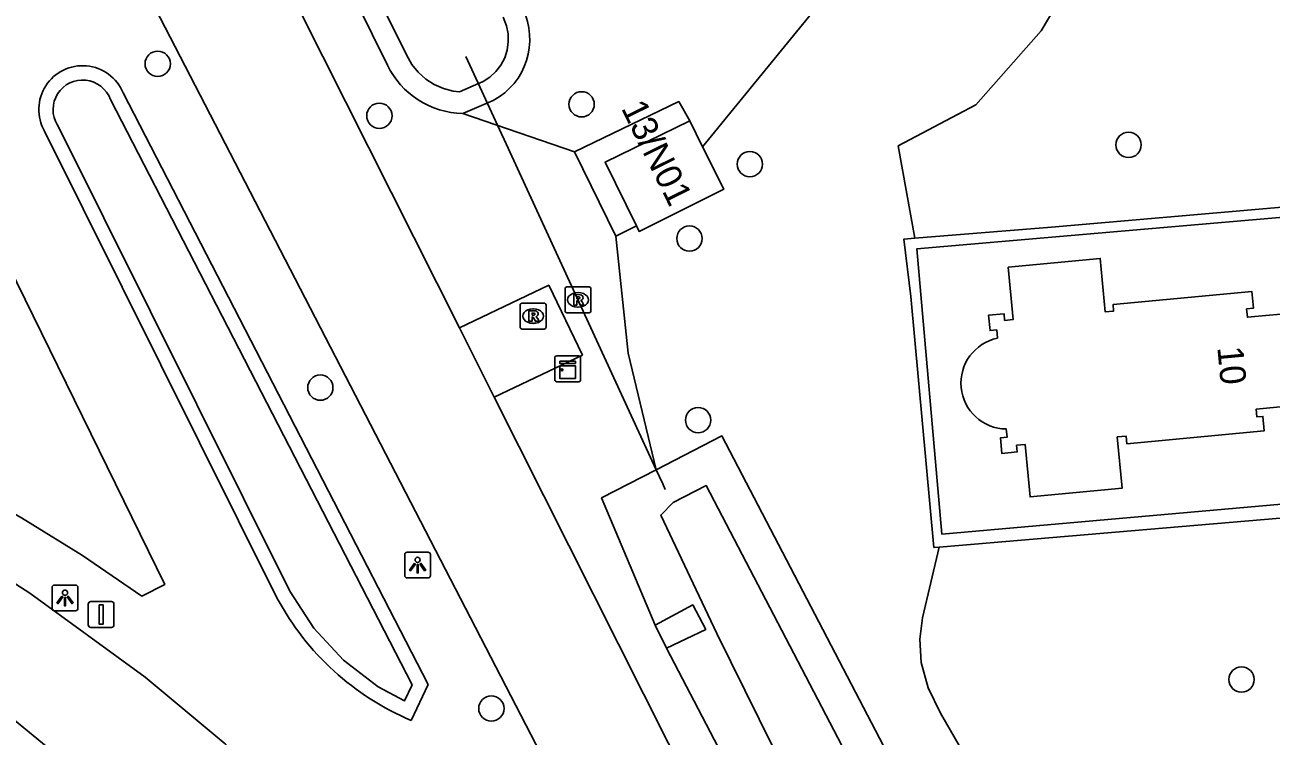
# Model space of a CAD drawing. Extents: x 158838 to 160074, y 386376 to 387776.
# Drawn here: x 159549.35 to 159597.5, y 387002.17 to 387029.65 of the extents above; entities that cross this region are included whole.
import ezdxf

# ---------------------------------------------------------------- set-up
doc = ezdxf.new("R2010")
doc.units = 0
for name, color, linetype in [('IMGEO_Berm_groen', 7, 'Continuous'), ('IMGEO_Boom', 7, 'Continuous'), ('IMGEO_Duiker', 7, 'Continuous'), ('IMGEO_Fietspad_gesloten', 7, 'Continuous'), ('IMGEO_Groenvoorziening', 7, 'Continuous'), ('IMGEO_Haag', 7, 'Continuous'), ('IMGEO_Kast', 7, 'Continuous'), ('IMGEO_Lichtpunt', 7, 'Continuous'), ('IMGEO_Pand', 7, 'Continuous'), ('IMGEO_Pand_nummerreeks', 7, 'Continuous'), ('IMGEO_Rijbaan_lokaal_gesloten', 7, 'Continuous'), ('IMGEO_Rioolput', 7, 'Continuous'), ('IMGEO_Verkeersbordpaal', 7, 'Continuous'), ('IMGEO_Voetpad_gesloten', 7, 'Continuous'), ('IMGEO_Voetpad_halfverhard', 7, 'Continuous'), ('IMGEO_Voetpad_open', 7, 'Continuous'), ('IMGEO_Waterloop', 7, 'Continuous')]:
    doc.layers.add(name, color=color, linetype=linetype)

msp = doc.modelspace()

# ---------------------------------------------------------------- linework, layer by layer
at = {"layer": 'IMGEO_Berm_groen'}
for points in [[(159530.315, 387022.44), (159544.262, 387029.417), (159554.755, 387008.033), (159553.866, 387007.581), (159551.579, 387009.145), (159549.226, 387010.609), (159546.813, 387011.97), (159546.486, 387012.144), (159543.902, 387013.337), (159541.27, 387014.42), (159538.595, 387015.392), (159537.031, 387015.901), (159533.116, 387016.992)], [(159553.145, 387027.02), (159564.928, 387004.172)], [(159559.104, 387007.493), (159550.111, 387025.544)], [(159564.928, 387004.172), (159564.281, 387002.78)]]:
    msp.add_lwpolyline(points, dxfattribs=at)
for centre, radius, start, end in [((159551.58, 387026.382), 1.691, 22.1827, 209.7019), ((159568.345, 387012.444), 10.484, 208.1804, 247.1918)]:
    msp.add_arc(centre, radius, start, end, dxfattribs=at)
at = {"layer": 'IMGEO_Boom'}
for centre in [(159554.483, 387028.145), (159570.863, 387026.58), (159563.047, 387026.138), (159591.997, 387025.014), (159577.364, 387024.27), (159575.03, 387021.393), (159560.767, 387015.635), (159575.363, 387014.381), (159596.361, 387004.358), (159567.375, 387003.239)]:
    msp.add_circle(centre, 0.489, dxfattribs=at)
at = {"layer": 'IMGEO_Duiker'}
msp.add_lwpolyline([(159566.394, 387028.433), (159567.773, 387025.436), (159567.874, 387025.217), (159573.743, 387012.464), (159573.996, 387011.914), (159574.092, 387011.706)], dxfattribs=at)
at = {"layer": 'IMGEO_Fietspad_gesloten'}
for points in [[(159554.476, 387041.125), (159555.587, 387038.918), (159566.138, 387017.949)], [(159580.616, 386979.582), (159570.06, 387000), (159551.287, 387036.313)], [(159567.488, 387015.266), (159566.138, 387017.949)], [(159567.488, 387015.266), (159575.169, 387000), (159584.448, 386981.56)]]:
    msp.add_lwpolyline(points, dxfattribs=at)
at = {"layer": 'IMGEO_Groenvoorziening'}
for points in [[(159595.79, 387047.754), (159592.737, 387045.499), (159584.987, 387036.518), (159575.537, 387024.944)], [(159583.737, 387021.411), (159583.098, 387024.974), (159586.097, 387026.556), (159588.618, 387029.413), (159594.786, 387039.818), (159598.527, 387045.715)], [(159557.976, 387038.987), (159563.363, 387028.097)], [(159566.268, 387026.223), (159567.449, 387026.728)], [(159570.587, 387024.746), (159566.268, 387026.223)], [(159573.743, 387012.464), (159572.662, 387016.966), (159572.182, 387021.49)], [(159573.743, 387012.464), (159576.275, 387013.77), (159591.136, 386985.302), (159591.352, 386984.754)], [(159573.701, 387006.454), (159571.631, 387011.374), (159573.743, 387012.464)], [(159584.674, 387009.477), (159584.034, 387006.738), (159583.931, 387005.913), (159583.985, 387005.017), (159584.257, 387004.039), (159584.731, 387003.053), (159589.246, 386995.225), (159589.903, 386994.042), (159590.406, 386992.765), (159590.806, 386991.097), (159591.069, 386989.42), (159591.249, 386987.602), (159591.339, 386985.765), (159591.352, 386984.754)], [(159586.274, 386982.327), (159574.147, 387005.576)]]:
    msp.add_lwpolyline(points, dxfattribs=at)
for centre, radius, start, end in [((159566.184, 387029.088), 2.677, 298.1857, 26.4222), ((159566.342, 387029.526), 3.304, 205.6299, 268.7184)]:
    msp.add_arc(centre, radius, start, end, dxfattribs=at)
at = {"layer": 'IMGEO_Haag'}
for points in [[(159603.79, 387022.727), (159603.79, 387023.13), (159597.633, 387022.584), (159589.012, 387021.835), (159583.737, 387021.411)], [(159583.737, 387021.411), (159583.313, 387021.377), (159583.582, 387019.16), (159584.474, 387009.46), (159584.674, 387009.477)], [(159584.674, 387009.477), (159600.271, 387010.798)]]:
    msp.add_lwpolyline(points, dxfattribs=at)
at = {"layer": 'IMGEO_Kast'}
for p, q in [((159569.825, 387015.939), (159569.825, 387016.78)), ((159569.825, 387016.78), (159569.825, 387015.939)), ((159569.9, 387016.864), (159570.741, 387016.864)), ((159570.741, 387016.864), (159569.9, 387016.864)), ((159570.825, 387016.789), (159570.825, 387015.948)), ((159570.825, 387015.948), (159570.825, 387016.789)), ((159570.75, 387015.864), (159569.909, 387015.864)), ((159569.909, 387015.864), (159570.75, 387015.864))]:
    msp.add_line(p, q, dxfattribs=at)
for points in [[(159570.02, 387016.654), (159570.62, 387016.654), (159570.62, 387016.569), (159570.02, 387016.569), (159570.02, 387016.654)], [(159570.02, 387016.479), (159570.62, 387016.479), (159570.62, 387015.99), (159570.02, 387015.99), (159570.02, 387016.479)]]:
    msp.add_lwpolyline(points, dxfattribs=at)
msp.add_circle((159570.104, 387016.328), 0.0377, dxfattribs=at)
for centre, start, end in [((159569.903, 387016.786), 92.4484, 184.2845), ((159569.903, 387016.786), 92.4484, 184.2845), ((159570.747, 387016.786), 2.4484, 94.2845), ((159570.747, 387016.786), 2.4484, 94.2845), ((159569.903, 387015.942), 182.4484, 274.2845), ((159569.903, 387015.942), 182.4484, 274.2845), ((159570.747, 387015.942), 272.4484, 4.2845), ((159570.747, 387015.942), 272.4484, 4.2845)]:
    msp.add_arc(centre, 0.0779, start, end, dxfattribs=at)
at = {"layer": 'IMGEO_Lichtpunt'}
for p, q in [((159564.026, 387009.185), (159564.026, 387008.378)), ((159564.026, 387009.185), (159564.026, 387008.378)), ((159564.928, 387009.28), (159564.12, 387009.28)), ((159564.928, 387009.28), (159564.12, 387009.28)), ((159565.022, 387008.378), (159565.022, 387009.185)), ((159565.022, 387008.378), (159565.022, 387009.185)), ((159551.305, 387008.01), (159550.497, 387008.01)), ((159551.305, 387008.01), (159550.497, 387008.01)), ((159564.12, 387008.284), (159564.928, 387008.284)), ((159564.12, 387008.284), (159564.928, 387008.284)), ((159550.403, 387007.915), (159550.403, 387007.108)), ((159550.403, 387007.915), (159550.403, 387007.108)), ((159551.399, 387007.108), (159551.399, 387007.915)), ((159551.399, 387007.108), (159551.399, 387007.915)), ((159550.497, 387007.014), (159551.305, 387007.014)), ((159550.497, 387007.014), (159551.305, 387007.014))]:
    msp.add_line(p, q, dxfattribs=at)
for points in [[(159564.4, 387008.849), (159564.439, 387008.821), (159564.251, 387008.559), (159564.213, 387008.586), (159564.4, 387008.849)], [(159564.502, 387008.801), (159564.549, 387008.801), (159564.549, 387008.479), (159564.502, 387008.479), (159564.502, 387008.801)], [(159564.612, 387008.821), (159564.65, 387008.848), (159564.837, 387008.586), (159564.798, 387008.558), (159564.612, 387008.821)], [(159550.777, 387007.579), (159550.816, 387007.551), (159550.628, 387007.289), (159550.59, 387007.316), (159550.777, 387007.579)], [(159550.879, 387007.531), (159550.926, 387007.531), (159550.926, 387007.209), (159550.879, 387007.209), (159550.879, 387007.531)], [(159550.989, 387007.551), (159551.027, 387007.578), (159551.214, 387007.316), (159551.175, 387007.288), (159550.989, 387007.551)]]:
    msp.add_lwpolyline(points, dxfattribs=at)
for centre in [(159564.525, 387008.983), (159550.902, 387007.713)]:
    msp.add_circle(centre, 0.0994, dxfattribs=at)
for centre, start, end in [((159564.12, 387009.185), 90, 180), ((159564.12, 387009.185), 90, 180), ((159564.928, 387009.185), 0, 90), ((159564.928, 387009.185), 0, 90), ((159550.497, 387007.915), 90, 180), ((159550.497, 387007.915), 90, 180), ((159551.305, 387007.915), 0, 90), ((159551.305, 387007.915), 0, 90), ((159564.12, 387008.378), 180, 270), ((159564.12, 387008.378), 180, 270), ((159564.928, 387008.378), 270, 0), ((159564.928, 387008.378), 270, 360), ((159550.497, 387007.108), 180, 270), ((159550.497, 387007.108), 180, 270), ((159551.305, 387007.108), 270, 0), ((159551.305, 387007.108), 270, 360)]:
    msp.add_arc(centre, 0.0946, start, end, dxfattribs=at)
at = {"layer": 'IMGEO_Pand'}
for points in [[(159575.039, 387025.943), (159571.767, 387024.346), (159572.977, 387021.884)], [(159575.537, 387024.944), (159575.039, 387025.943)], [(159575.537, 387024.944), (159576.357, 387023.298), (159573.082, 387021.671), (159572.977, 387021.884)], [(159586.933, 387017.546), (159586.902, 387017.864), (159586.643, 387017.839), (159586.586, 387018.436), (159587.183, 387018.492), (159587.207, 387018.233), (159587.535, 387018.264), (159587.344, 387020.289), (159590.903, 387020.624), (159591.097, 387018.562), (159591.418, 387018.593), (159591.395, 387018.843), (159596.76, 387019.349), (159596.821, 387018.701), (159596.558, 387018.677), (159596.588, 387018.352), (159598.591, 387018.541)], [(159598.924, 387014.995), (159596.928, 387014.807), (159596.956, 387014.501), (159597.184, 387014.523), (159597.236, 387013.967), (159591.93, 387013.467), (159591.902, 387013.766), (159591.557, 387013.733), (159591.744, 387011.747), (159588.191, 387011.413), (159588, 387013.44), (159587.67, 387013.41), (159587.695, 387013.152), (159587.098, 387013.096), (159587.042, 387013.694), (159587.301, 387013.719), (159587.272, 387014.038)]]:
    msp.add_lwpolyline(points, dxfattribs=at)
msp.add_arc((159587.293, 387015.81), 1.773, 101.7298, 269.3096, dxfattribs=at)
at = {"layer": 'IMGEO_Rijbaan_lokaal_gesloten'}
for points in [[(159561.521, 386997.809), (159558.55, 387000.498), (159557.089, 387001.873), (159554.001, 387004.445), (159549.536, 387007.698), (159547.648, 387008.9), (159542.115, 387011.52), (159536.371, 387013.636), (159532.139, 387014.834), (159528.982, 387015.461)], [(159531.503, 387010.965), (159535.481, 387009.734), (159540.092, 387007.879), (159544.519, 387005.62), (159548.726, 387002.975), (159552.354, 387000), (159553.335, 386999.112), (159554.644, 386997.824), (159557.582, 386994.542), (159560.215, 386991.01), (159562.522, 386987.258), (159570.424, 386971.741)]]:
    msp.add_lwpolyline(points, dxfattribs=at)
at = {"layer": 'IMGEO_Rioolput'}
for p, q in [((159570.222, 387018.601), (159570.222, 387019.453)), ((159570.297, 387019.527), (159571.149, 387019.527)), ((159570.71, 387019.307), (159570.735, 387019.307)), ((159571.223, 387019.453), (159571.223, 387018.601)), ((159568.487, 387017.973), (159568.487, 387018.825)), ((159568.562, 387018.899), (159569.414, 387018.899)), ((159568.975, 387018.679), (159569, 387018.679)), ((159569.488, 387018.825), (159569.488, 387017.973)), ((159570.733, 387018.747), (159570.708, 387018.747)), ((159568.998, 387018.119), (159568.973, 387018.119)), ((159571.149, 387018.527), (159570.297, 387018.527)), ((159569.414, 387017.899), (159568.562, 387017.899))]:
    msp.add_line(p, q, dxfattribs=at)
for points in [[(159570.222, 387018.601), (159570.222, 387019.453)], [(159570.297, 387019.527), (159571.149, 387019.527)], [(159570.811, 387019.225), (159570.559, 387019.227), (159570.559, 387018.827)], [(159570.737, 387019.146), (159570.683, 387019.146), (159570.683, 387019.065)], [(159571.223, 387019.453), (159571.223, 387018.601)], [(159568.487, 387017.973), (159568.487, 387018.825)], [(159568.562, 387018.899), (159569.414, 387018.899)], [(159569.076, 387018.597), (159568.824, 387018.599), (159568.824, 387018.199)], [(159569.488, 387018.825), (159569.488, 387017.973)], [(159570.559, 387018.827), (159570.683, 387018.827), (159570.683, 387018.989), (159570.694, 387018.989)], [(159570.683, 387019.065), (159570.735, 387019.065)], [(159570.741, 387018.96), (159570.812, 387018.827), (159570.952, 387018.827), (159570.887, 387018.953)], [(159568.824, 387018.199), (159568.948, 387018.199), (159568.948, 387018.361), (159568.959, 387018.361)], [(159569.002, 387018.518), (159568.948, 387018.518), (159568.948, 387018.437)], [(159568.948, 387018.437), (159569, 387018.437)], [(159569.006, 387018.332), (159569.077, 387018.199), (159569.217, 387018.199), (159569.152, 387018.325)], [(159571.149, 387018.527), (159570.297, 387018.527)], [(159569.414, 387017.899), (159568.562, 387017.899)]]:
    msp.add_lwpolyline(points, dxfattribs=at)
for centre, radius, start, end in [((159570.299, 387019.451), 0.0765, 91.552, 178.448), ((159570.299, 387019.451), 0.0765, 91.552, 178.448), ((159570.719, 387019.254), 0.19, 274.7715, 282.9687), ((159570.743, 387019.05), 0.0964, 77.0061, 93.1865), ((159570.757, 387019.107), 0.0378, 276.6634, 79.6772), ((159570.81, 387019.115), 0.109, 350.3612, 89.416), ((159570.808, 387019.115), 0.112, 277.5842, 350.9817), ((159571.147, 387019.451), 0.0765, 1.552, 88.448), ((159571.147, 387019.451), 0.0765, 1.552, 88.448), ((159568.564, 387018.823), 0.0765, 91.552, 178.448), ((159568.564, 387018.823), 0.0765, 91.552, 178.448), ((159569.075, 387018.487), 0.109, 350.3612, 89.416), ((159569.412, 387018.823), 0.0765, 1.552, 88.448), ((159569.412, 387018.823), 0.0765, 1.552, 88.448), ((159570.299, 387018.603), 0.0765, 181.552, 268.448), ((159570.299, 387018.603), 0.0765, 181.552, 268.448), ((159570.693, 387018.936), 0.0533, 26.0293, 88.6989), ((159570.792, 387018.9), 0.108, 29.5134, 73.7905), ((159571.147, 387018.603), 0.0765, 271.552, 358.448), ((159571.147, 387018.603), 0.0765, 271.552, 358.448), ((159568.958, 387018.308), 0.0533, 26.0293, 88.6989), ((159568.984, 387018.626), 0.19, 274.7715, 282.9687), ((159569.008, 387018.422), 0.0964, 77.0061, 93.1865), ((159569.022, 387018.479), 0.0378, 276.6634, 79.6772), ((159569.073, 387018.487), 0.112, 277.5842, 350.9817), ((159569.057, 387018.272), 0.108, 29.5134, 73.7905), ((159568.564, 387017.975), 0.0765, 181.552, 268.448), ((159568.564, 387017.975), 0.0765, 181.552, 268.448), ((159569.412, 387017.975), 0.0765, 271.552, 358.448), ((159569.412, 387017.975), 0.0765, 271.552, 358.448)]:
    msp.add_arc(centre, radius, start, end, dxfattribs=at)
for centre, major_axis, ratio, start_param, end_param in [((159570.709, 387019.027), (-0.387, 0.002), 0.722429, 4.712389, 7.853982), ((159570.734, 387019.027), (-0.39, 0.002), 0.717154, 1.570796, 4.712389), ((159568.974, 387018.399), (-0.387, 0.002), 0.722429, 4.712389, 7.853982), ((159568.999, 387018.399), (-0.39, 0.002), 0.717154, 1.570796, 4.712389)]:
    msp.add_ellipse(centre, major_axis=major_axis, ratio=ratio, start_param=start_param, end_param=end_param, dxfattribs=at)
at = {"layer": 'IMGEO_Verkeersbordpaal'}
for p, q in [((159551.802, 387006.471), (159551.802, 387007.271)), ((159551.802, 387007.271), (159551.802, 387006.471)), ((159551.902, 387007.371), (159552.692, 387007.371)), ((159552.692, 387007.371), (159551.902, 387007.371)), ((159552.792, 387007.271), (159552.792, 387006.471)), ((159552.792, 387006.471), (159552.792, 387007.271)), ((159552.692, 387006.371), (159551.902, 387006.371)), ((159551.902, 387006.371), (159552.692, 387006.371))]:
    msp.add_line(p, q, dxfattribs=at)
msp.add_lwpolyline([(159552.222, 387007.246), (159552.372, 387007.246), (159552.372, 387006.496), (159552.222, 387006.496), (159552.222, 387007.246)], dxfattribs=at)
for centre, start, end in [((159551.902, 387007.271), 90, 180), ((159551.902, 387007.271), 90, 180), ((159552.692, 387007.271), 0, 90), ((159552.692, 387007.271), 360, 90), ((159551.902, 387006.471), 180, 270), ((159551.902, 387006.471), 180, 270), ((159552.692, 387006.471), 270, 0), ((159552.692, 387006.471), 270, 0)]:
    msp.add_arc(centre, 0.1, start, end, dxfattribs=at)
at = {"layer": 'IMGEO_Voetpad_gesloten'}
for points in [[(159573.701, 387006.454), (159575.157, 387007.239), (159575.656, 387006.296), (159574.147, 387005.576)], [(159574.147, 387005.576), (159573.701, 387006.454)]]:
    msp.add_lwpolyline(points, dxfattribs=at)
at = {"layer": 'IMGEO_Voetpad_halfverhard'}
msp.add_lwpolyline([(159566.138, 387017.949), (159569.594, 387019.589), (159570.891, 387016.893), (159567.488, 387015.266)], dxfattribs=at)
at = {"layer": 'IMGEO_Voetpad_open'}
for points in [[(159570.587, 387024.746), (159574.615, 387026.688), (159575.039, 387025.943)], [(159572.182, 387021.49), (159570.587, 387024.746)], [(159600.235, 387011.339), (159584.786, 387009.973), (159583.812, 387020.991), (159603.79, 387022.727)], [(159572.977, 387021.884), (159572.182, 387021.49)]]:
    msp.add_lwpolyline(points, dxfattribs=at)
at = {"layer": 'IMGEO_Waterloop'}
for points in [[(159567.827, 387029.941), (159567.955, 387029.616), (159568.019, 387029.307), (159568.03, 387028.991), (159567.987, 387028.678), (159567.891, 387028.378), (159567.745, 387028.097), (159567.553, 387027.846), (159567.322, 387027.631), (159567.058, 387027.459), (159566.878, 387027.382), (159566.139, 387027.066), (159565.9, 387027.091), (159565.523, 387027.19), (159565.168, 387027.347), (159564.841, 387027.558), (159564.551, 387027.817), (159564.305, 387028.119), (159564.091, 387028.488), (159558.77, 387039.245)], [(159552.655, 387026.768), (159564.314, 387004.159), (159564.025, 387003.537), (159563.001, 387004.075), (159561.66, 387005.101), (159560.513, 387006.339), (159559.583, 387007.767), (159550.608, 387025.782)], [(159587.499, 386983.05), (159576.087, 387006.133), (159573.922, 387010.714), (159574.394, 387011.201), (159575.67, 387011.859), (159589.842, 386984.711), (159590.03, 386984.233), (159590.37, 386983.372), (159588.931, 386982.78), (159588.636, 386982.605), (159588.213, 386982.418)]]:
    msp.add_lwpolyline(points, dxfattribs=at)
msp.add_arc((159551.582, 387026.377), 1.142, 20.0013, 211.4371, dxfattribs=at)

# ---------------------------------------------------------------- texts
at = {"layer": 'IMGEO_Pand_nummerreeks'}
for s, rotation, p in [('13/N01', 296.2815, (159572.374, 387026.433)), ('10', 275.3648, (159595.424, 387017.191))]:
    msp.add_text(s, height=1, rotation=rotation, dxfattribs=at).set_placement(p)

doc.saveas('drawing.dxf')
